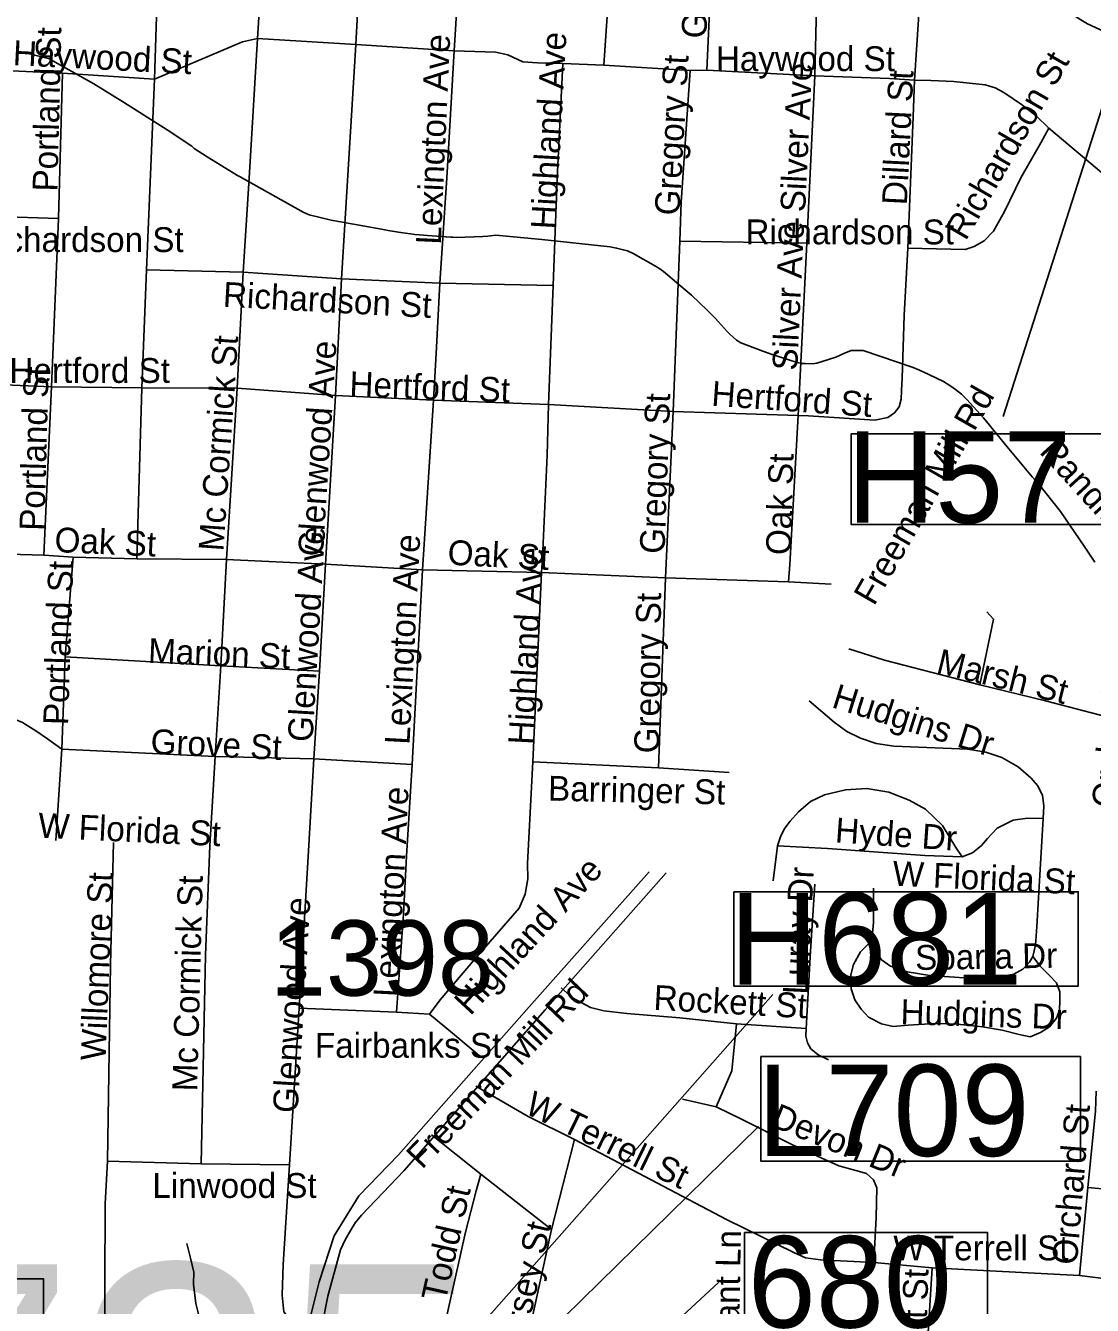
# Model space of a CAD drawing. Extents: x 1662474 to 1856135, y 779280 to 917889.
# Drawn here: x 1759145 to 1763226, y 837226 to 842122 of the extents above; entities that cross this region are included whole.
import ezdxf

# ---------------------------------------------------------------- set-up
doc = ezdxf.new("R2010")
doc.units = 0
for name, color, linetype in [('Cogo Default Point CELL', 7, 'Continuous'), ('Exist Hydrographic Misc Water Feature', 7, 'Continuous'), ('Exist Road Non-System Structure Non-Sys NCDOT Number Label', 7, 'Continuous'), ('Exist Road Non-System Structure Non-Sys Other Number Label', 7, 'Continuous'), ('Exist Road Non-System Type 51', 7, 'Continuous'), ('Exist Road Non-System Type 51 Label', 7, 'Continuous'), ('Exist Road Secondary Structure Standard Bridge Number Label', 7, 'Continuous'), ('Exist Road Secondary Type 51 Divided Attributed', 7, 'Continuous'), ('Exist Road Secondary Type 51 Label', 7, 'Continuous'), ('Exist Vertical Profile Horizontal Axis Label Major', 7, 'Continuous')]:
    doc.layers.add(name, color=color, linetype=linetype)

msp = doc.modelspace()

# ---------------------------------------------------------------- linework, layer by layer
at = {"layer": 'Exist Hydrographic Misc Water Feature'}
for points in [[(1759155.2, 842015.7), (1759237, 841995.1), (1759258.9, 841982.9), (1759406.1, 841899.7), (1759519.7, 841828.7), (1759687.1, 841723.3), (1759780.6, 841660.5), (1759790.4, 841652.4), (1759840, 841620), (1759955.7, 841549), (1759965.5, 841543), (1760206.5, 841409), (1760230.4, 841398.8), (1760314.3, 841378), (1760520, 841340.4), (1760532.1, 841338.3), (1760588.1, 841329.8), (1760618, 841325.5), (1760633.8, 841323.4), (1760651.8, 841321.3), (1760682, 841319), (1760771.8, 841312.2), (1760780, 841312.2), (1760793.9, 841312.1), (1760893.8, 841315.3), (1760913.9, 841317.2), (1760944, 841320.9), (1761120, 841303.4), (1761381.8, 841275.3), (1761405.8, 841271.1), (1761431.6, 841264.9), (1761447.6, 841260.7), (1761469.6, 841250.5), (1761555.1, 841201.8), (1761571.1, 841191.7), (1761585, 841181.6), (1761668.5, 841110.9), (1761692.3, 841090.7), (1761754, 841032.1), (1761783.7, 841001.9), (1761805.4, 840977.7), (1761829.2, 840951.5), (1761839.1, 840941.5), (1761864.9, 840919.2), (1761880.9, 840909.1), (1761948.6, 840882.5), (1761964.6, 840876.4), (1762000.5, 840864), (1762096.2, 840833.2), (1762114.3, 840829.1), (1762128.2, 840829), (1762156.3, 840828.8), (1762172.3, 840830.7), (1762216.4, 840844.3), (1762244.5, 840854.1), (1762274.6, 840867.8), (1762302.7, 840879.6), (1762312.7, 840879.6), (1762332.8, 840879.4), (1762348.8, 840879.2), (1762540.4, 840813.6), (1762564.1, 840803.5), (1762600, 840787.1), (1762656, 840760.7), (1762683.9, 840742.5), (1762701.7, 840730.3), (1762725.5, 840712.1), (1762745.2, 840691.9), (1762808.8, 840621.4), (1762860.2, 840558.9), (1762900, 840510.6), (1762995, 840395.8), (1763020.8, 840367.6), (1763103.8, 840262.8), (1763194.9, 840130.1), (1763234.5, 840069.7)], [(1759762.3, 837462.7), (1759776.5, 837407.1), (1759788.4, 837353.4), (1759788.1, 837307.2), (1759797, 837233.4), (1759810.9, 837177.8)]]:
    msp.add_lwpolyline(points, dxfattribs=at)
at = {"layer": 'Exist Road Non-System Structure Non-Sys NCDOT Number Label'}
msp.add_line((1763662.2, 843057.4), (1762884.7, 840626.6), dxfattribs=at)
for points in [[(1762302.6, 840560.4), (1763314.6, 840560.4), (1763314.6, 840214), (1762302.6, 840214)], [(1761854.8, 838808.8), (1763171.8, 838808.8), (1763171.8, 838447.6), (1761854.8, 838447.6)]]:
    msp.add_lwpolyline(points, close=True, dxfattribs=at)
msp.add_lwpolyline([(1758447.6, 834690.9), (1760369.7, 836564.9), (1762003.5, 838414.9)], dxfattribs=at)
at = {"layer": 'Exist Road Non-System Type 51'}
for p, q in [((1760819.5, 842605.2), (1760784.4, 842025.7)), ((1761779.4, 842551.1), (1761750.8, 841951.4)), ((1760408.8, 842049.9), (1760032.4, 842073.2)), ((1760408.8, 842049.9), (1760353.6, 841153.2)), ((1760784.4, 842025.7), (1760408.8, 842049.9)), ((1759286.2, 841939.6), (1758942.4, 841955.9)), ((1759286.2, 841939.6), (1759271.2, 841383.7)), ((1759637.9, 841917.2), (1759286.2, 841939.6)), ((1761357.1, 841971.4), (1761199.9, 841976.9)), ((1761687.8, 841950.6), (1761357.1, 841971.4)), ((1761750.8, 841951.4), (1761687.8, 841950.6)), ((1762164.6, 841930.4), (1761750.8, 841951.4)), ((1759637.9, 841917.2), (1759607.2, 841187.6)), ((1762164.6, 841930.4), (1762134.1, 841289.4)), ((1763268.9, 841554.2), (1763059.4, 841730.4)), ((1759271.2, 841383.7), (1758915.9, 841396.2)), ((1759271.2, 841383.7), (1759244.2, 840740.1)), ((1761647.1, 841298.1), (1761622.1, 840645.9)), ((1762134.1, 841289.4), (1761647.1, 841298.1)), ((1762134.1, 841289.4), (1762100.1, 840630.2)), ((1759607.2, 841187.6), (1759589.9, 840736.7)), ((1759977.4, 841178.4), (1759607.2, 841187.6)), ((1759977.4, 841178.4), (1759955, 840735.4)), ((1760353.6, 841153.2), (1759977.4, 841178.4)), ((1760353.6, 841153.2), (1760330.9, 840707.6)), ((1760729.5, 841136.9), (1760353.6, 841153.2)), ((1761163.6, 841128), (1760729.5, 841136.9)), ((1761163.6, 841128), (1761146, 840672.7)), ((1759244.2, 840740.1), (1758893.6, 840754.2)), ((1759244.2, 840740.1), (1759214.9, 840096.6)), ((1759589.9, 840736.7), (1759244.2, 840740.1)), ((1759589.9, 840736.7), (1759570.8, 840082.1)), ((1759955, 840735.4), (1759589.9, 840736.7)), ((1759955, 840735.4), (1759914, 840079.2)), ((1760330.9, 840707.6), (1759955, 840735.4)), ((1760330.9, 840707.6), (1760293, 840061.7)), ((1760705.6, 840689.2), (1760330.9, 840707.6)), ((1760705.6, 840689.2), (1760662.9, 840040.4)), ((1761146, 840672.7), (1760705.6, 840689.2)), ((1761622.1, 840645.9), (1761146, 840672.7)), ((1761622.1, 840645.9), (1761593.5, 840009.4)), ((1762100.1, 840630.2), (1761622.1, 840645.9)), ((1759214.9, 840096.6), (1758866, 840105.8)), ((1759327.6, 840088.4), (1759214.9, 840096.6)), ((1759327.6, 840088.4), (1759297, 839707.1)), ((1759570.8, 840082.1), (1759327.6, 840088.4)), ((1759914, 840079.2), (1759570.8, 840082.1)), ((1759914, 840079.2), (1759891.8, 839672.7)), ((1760293, 840061.7), (1759914, 840079.2)), ((1760293, 840061.7), (1760269.9, 839652.5)), ((1760662.9, 840040.4), (1760293, 840061.7)), ((1760662.9, 840040.4), (1760624, 839295.2)), ((1761118.2, 840029.6), (1760662.9, 840040.4)), ((1761118.2, 840029.6), (1761085.9, 839306.2)), ((1761593.5, 840009.4), (1761118.2, 840029.6)), ((1761593.5, 840009.4), (1761566, 839282.7)), ((1762063.9, 839993.9), (1761593.5, 840009.4)), ((1762226.9, 839985.5), (1762063.9, 839993.9)), ((1759297, 839707.1), (1759283.4, 839354.1)), ((1759891.8, 839672.7), (1759297, 839707.1)), ((1759891.8, 839672.7), (1759869.9, 839326.5)), ((1760269.9, 839652.5), (1759891.8, 839672.7)), ((1760269.9, 839652.5), (1760248.4, 839317.6)), ((1759283.4, 839354.1), (1759261.4, 839005.2)), ((1759869.9, 839326.5), (1759283.4, 839354.1)), ((1759869.9, 839326.5), (1759849.8, 838983.8)), ((1760248.4, 839317.6), (1759869.9, 839326.5)), ((1760248.4, 839317.6), (1760227.4, 838964.6)), ((1760624, 839295.2), (1760248.4, 839317.6)), ((1760624, 839295.2), (1760601.6, 838944.4)), ((1761085.9, 839306.2), (1761064.6, 838916.2)), ((1761566, 839282.7), (1761085.9, 839306.2)), ((1761835.8, 839264.6), (1761566, 839282.7)), ((1763037.4, 839089.2), (1763019.5, 838785.6)), ((1760227.4, 838964.6), (1760191.5, 838363.5)), ((1762021.4, 838983.8), (1762004.2, 838849.9)), ((1760191.5, 838363.5), (1760155.2, 837764.1)), ((1760564.4, 838347.8), (1760191.5, 838363.5)), ((1760690.4, 838340.7), (1760564.4, 838347.8)), ((1762131.4, 838285.4), (1761863.9, 838303.7)), ((1761786.4, 837985.6), (1761658.1, 838014.7)), ((1760887, 837728.1), (1760698.2, 837878.8)), ((1761244.5, 837860.4), (1761156.9, 837516.9)), ((1759816.9, 837768.2), (1759458.6, 837778)), ((1760155.2, 837764.1), (1759816.9, 837768.2)), ((1761156.9, 837516.9), (1760887, 837728.1)), ((1762612.4, 837369.6), (1762389.9, 837390.6)), ((1763176.6, 837340.2), (1762612.4, 837369.6)), ((1763327.6, 837321.2), (1763176.6, 837340.2))]:
    msp.add_line(p, q, dxfattribs=at)
for points in [[(1760450.5, 842803.9), (1760434.5, 842522.5), (1760408.8, 842049.9)], [(1760042.1, 842756.4), (1760073.6, 842721.2), (1760032.4, 842073.2)], [(1759664.1, 842694.4), (1759660.2, 842598.1), (1759637.9, 841917.2)], [(1761392.5, 842568.9), (1761370.1, 842158.2), (1761357.1, 841971.4)], [(1762189.1, 842531.9), (1762169.4, 842143.2), (1762164.6, 841930.4)], [(1762575.9, 842564.8), (1762560.1, 842146.1), (1762545.5, 841913.9)], [(1762952.6, 842549.8), (1762955.9, 842516.2), (1762965.1, 842460.4), (1762973, 842425.4), (1762987.8, 842379.9), (1762998.1, 842353.2), (1763026.8, 842296.1), (1763045.4, 842266.9), (1763067.4, 842239.4), (1763091.6, 842212.8), (1763145.8, 842168), (1763174.9, 842148.7), (1763207.1, 842129.5), (1763237.4, 842115.2), (1763425.9, 842026.5)], [(1760032.4, 842073.2), (1759975.4, 842059.8), (1759637.9, 841917.2)], [(1760032.4, 842073.2), (1760000.1, 841538.8), (1759977.4, 841178.4)], [(1760784.4, 842025.7), (1760756, 841540.1), (1760729.5, 841136.9)], [(1761199.9, 841976.9), (1761103, 841979.2), (1761047.6, 841983.4), (1760990.4, 842010.4), (1760943.1, 842020.4), (1760784.4, 842025.7)], [(1761199.9, 841976.9), (1761184.6, 841664.8), (1761179.1, 841539.1), (1761163.6, 841128)], [(1761687.8, 841950.6), (1761653.1, 841446.7), (1761647.1, 841298.1)], [(1762545.5, 841913.9), (1762449.6, 841919.6), (1762164.6, 841930.4)], [(1762545.5, 841913.9), (1762540.5, 841772.9), (1762519.5, 841270.2)], [(1763059.4, 841730.4), (1763010.9, 841777.4), (1762954.1, 841819.9), (1762923.1, 841842.2), (1762887.2, 841866.6), (1762854.4, 841884.2), (1762815, 841896), (1762696.1, 841908.6), (1762607.9, 841912), (1762545.5, 841913.9)], [(1763059.4, 841730.4), (1763028.4, 841673.2), (1762952.6, 841540.1), (1762889.6, 841410.7), (1762846.9, 841335.7), (1762811.4, 841298.9), (1762773.4, 841276.6), (1762738.9, 841265.4), (1762519.5, 841270.2)], [(1762519.5, 841270.2), (1762505.4, 841012.9), (1762497.8, 840773.2), (1762496.1, 840725.9), (1762494.4, 840693.2), (1762486.6, 840663.8), (1762469.4, 840641.2), (1762443.9, 840622.5), (1762393.2, 840612.2), (1762139.4, 840629.4), (1762100.1, 840630.2)], [(1760729.5, 841136.9), (1760715.6, 840867.2), (1760705.6, 840689.2)], [(1761146, 840672.7), (1761140.2, 840478.7), (1761122.4, 840086.1), (1761118.2, 840029.6)], [(1762100.1, 840630.2), (1762068.9, 840060.6), (1762063.9, 839993.9)], [(1762794.6, 839600.8), (1762847.6, 839851.4), (1762822.6, 839879.5)], [(1762794.6, 839600.8), (1762430.2, 839695), (1762294.4, 839737.8)], [(1763339.6, 839462.4), (1763046.2, 839538.6), (1762794.6, 839600.8)], [(1762142.6, 839538.9), (1762238.1, 839457.8), (1762286.4, 839422), (1762338.4, 839396.4), (1762399, 839375.9), (1762466.5, 839365.1), (1762749.6, 839353.5), (1762818.1, 839343.2), (1762878.9, 839322), (1762941.9, 839286.1), (1762991.4, 839242.5), (1763016.1, 839215.2), (1763035.2, 839178.5), (1763040.5, 839135.4), (1763037.4, 839089.2)], [(1759283.4, 839354.1), (1759228.5, 839393.9), (1759184.4, 839424.1), (1759134, 839456.2), (1759084.9, 839476.4), (1758986.8, 839484.8), (1758845.4, 839492.9)], [(1762727.9, 838942.5), (1762703.5, 838977.9), (1762652.9, 839062.4), (1762587.8, 839124.2), (1762524.8, 839159.4), (1762447.4, 839189.8), (1762363.1, 839203.9), (1762282, 839198.4), (1762201.1, 839179.2), (1762147.1, 839153.5), (1762101.4, 839114.2), (1762069.6, 839079.2), (1762049.4, 839051.2), (1762034.5, 839022), (1762021.4, 838983.8)], [(1763037.4, 839089.2), (1762977.8, 839090.2), (1762922.6, 839082.9), (1762862, 839051.2), (1762825, 839012.9), (1762801.4, 838985.9), (1762767.5, 838957.8), (1762727.9, 838942.5)], [(1759481, 838997.1), (1759470.5, 838529.4), (1759458.6, 837778)], [(1759849.8, 838983.8), (1759833.8, 838565.6), (1759816.9, 837768.2)], [(1762727.9, 838942.5), (1762585.4, 838946.7), (1762212.4, 838973.5), (1762021.4, 838983.8)], [(1760601.6, 838944.4), (1760591.1, 838722.4), (1760564.4, 838347.8)], [(1761064.6, 838916.2), (1761065.8, 838857.5), (1761055.8, 838798.9), (1761033.1, 838746.4), (1760862.1, 838549.9), (1760730.9, 838394.8), (1760690.4, 838340.7)], [(1762164.1, 838837.2), (1762147.9, 838581.6), (1762131.4, 838285.4)], [(1762382, 838622.6), (1762388.9, 838691.4), (1762388.9, 838821.8)], [(1763019.5, 838785.6), (1763012.9, 838675.9), (1763008.1, 838603.7), (1762997.6, 838561.2)], [(1762997.6, 838561.2), (1763025.8, 838523.9), (1763062, 838487.9), (1763088, 838459.6), (1763101.4, 838426), (1763101.4, 838392.1), (1763100.4, 838355.4), (1763089.1, 838324.9), (1763062, 838292.4), (1763027.4, 838269.9), (1762988, 838254.1), (1762946.2, 838261.9), (1762880.4, 838279), (1762805.9, 838292.4), (1762709.2, 838302.6), (1762624.8, 838304.8), (1762521.4, 838297.9), (1762463.1, 838293.2), (1762419.2, 838303.9), (1762369.6, 838329.4), (1762341.2, 838359.9), (1762316.9, 838395.5), (1762303.5, 838437.2), (1762301.4, 838490.6), (1762312.4, 838530.7), (1762339.4, 838579), (1762382, 838622.6)], [(1762997.6, 838561.2), (1762984.6, 838539.7), (1762959.9, 838512.9), (1762924.8, 838493.7), (1762869.9, 838482.7), (1762754.9, 838477.9), (1762604.5, 838487.9), (1762516.9, 838502.6), (1762453.9, 838523.9), (1762419.2, 838548.6), (1762397.4, 838578.8), (1762382, 838622.6)], [(1761863.9, 838303.7), (1761648.1, 838326), (1761444.8, 838343.1), (1761357.1, 838352.8), (1761305.4, 838365.4), (1761236.6, 838402.6), (1761194.1, 838440.7)], [(1760889.4, 838174.2), (1760778.1, 838267.8), (1760690.4, 838340.7)], [(1761863.9, 838303.7), (1761846, 838123.6), (1761786.4, 837985.6)], [(1762131.4, 838285.4), (1762130.2, 838256.2), (1762135.8, 838230.4), (1762149.4, 838208.2), (1762176.5, 838184.5), (1762216.1, 838165.4)], [(1761244.5, 837860.4), (1761068.1, 837948.6), (1760866.8, 838065.4)], [(1763240.8, 838045.2), (1763237.1, 837969.4), (1763208.1, 837677.4)], [(1762389.9, 837390.6), (1762398.5, 837561.9), (1762401.1, 837676.4), (1762388.9, 837706.6), (1762361.8, 837730.4), (1762320.6, 837741.8), (1762256.2, 837759.4), (1762078.6, 837840.7), (1761884.1, 837938.4), (1761786.4, 837985.6)], [(1762389.9, 837390.6), (1762185.6, 837400), (1762127.9, 837407.7), (1762084.1, 837428.1), (1761829, 837553.9), (1761244.5, 837860.4)], [(1759458.6, 837778), (1759449.5, 837614.4), (1759447.4, 836999.2), (1759457.6, 836501.6), (1759469.9, 836148.1)], [(1760155.2, 837764.1), (1760130.9, 837383.2), (1760127.1, 837265.4), (1760132.6, 837201.1), (1760156.6, 837171.9), (1760216.1, 837130.2)], [(1760887, 837728.1), (1760868.1, 837664.1), (1760827.4, 837506.4), (1760765.8, 837227.1), (1760711.6, 836983.8)], [(1763208.1, 837677.4), (1763195.1, 837542.9), (1763176.6, 837340.2)], [(1763674.6, 837616.9), (1763552.2, 837640.4), (1763443.1, 837655.2), (1763308.1, 837668.8), (1763208.1, 837677.4)], [(1761156.9, 837516.9), (1761084.6, 837184), (1761017.4, 836876.2)], [(1762612.4, 837369.6), (1762597.8, 837122.6), (1762587.8, 836797.4)]]:
    msp.add_lwpolyline(points, dxfattribs=at)
at = {"layer": 'Exist Road Secondary Structure Standard Bridge Number Label'}
msp.add_lwpolyline([(1761895.2, 837505.5), (1762824.2, 837505.5), (1762824.2, 837121.4), (1761895.2, 837121.4)], close=True, dxfattribs=at)
msp.add_lwpolyline([(1758000.4, 833465.7), (1761139.7, 836706.5), (1761795.4, 837313.6)], dxfattribs=at)
at = {"layer": 'Exist Road Secondary Type 51 Divided Attributed'}
for points in [[(1761530.6, 838885.3), (1761072, 838367.7), (1760571.4, 837802), (1760419.9, 837644.9), (1760326, 837492.3), (1760268.3, 837316.5), (1760229.9, 837162.7), (1760209.6, 837060.7), (1760175, 836908.6), (1760150.1, 836821.8), (1760126.1, 836765.5), (1760063.6, 836658.5), (1760021.9, 836596.4), (1759942.2, 836511.5), (1759816.3, 836413.5), (1758567.2, 835443.3), (1758376, 835261.8), (1758287.9, 835111.4), (1758258.2, 835027.4), (1758173.1, 834640.7)], [(1758253.2, 834630.6), (1758329.6, 834965), (1758410.7, 835141.9), (1758555.1, 835324.3), (1759013, 835729.9), (1759899.8, 836416.8), (1760030.8, 836538.8), (1760100.3, 836627.6), (1760167.1, 836745.8), (1760202.5, 836843.1), (1760265.6, 837080.3), (1760301.3, 837261.6), (1760350.2, 837439), (1760367, 837477), (1760382.3, 837504.1), (1760406.2, 837542), (1760429.9, 837570.8), (1760593.4, 837741.8), (1761133.2, 838357.1), (1761595.3, 838881.2)]]:
    msp.add_lwpolyline(points, dxfattribs=at)
at = {"layer": 'Exist Vertical Profile Horizontal Axis Label Major'}
msp.add_line((1758322, 834352.3), (1761948.2, 837910.2), dxfattribs=at)
for points in [[(1761957.3, 838178.1), (1763180, 838178.1), (1763180, 837777.9), (1761957.3, 837777.9)], [(1757991.2, 837327.3), (1759214, 837327.3), (1759214, 836927.1), (1757991.2, 836927.1)]]:
    msp.add_lwpolyline(points, close=True, dxfattribs=at)

# ---------------------------------------------------------------- texts
at = {"layer": 'Cogo Default Point CELL'}
msp.add_text('1398', height=288, dxfattribs=at).set_placement((1760080, 838411.1))
at = {"layer": 'Exist Road Non-System Structure Non-Sys NCDOT Number Label'}
for s, p in [('H57', (1762286.5, 840220.1)), ('H681', (1761838.7, 838453.7))]:
    msp.add_text(s, height=350, dxfattribs=at).set_placement(p)
at = {"layer": 'Exist Road Non-System Structure Non-Sys Other Number Label'}
msp.add_text('J735', height=1049.86, dxfattribs=at).set_placement((1757853.1, 836333.9))
at = {"layer": 'Exist Road Non-System Type 51 Label'}
for s, rotation, p in [('Gregory St', 86.7346, (1761748, 842071)), ('Portland St', 88.6224, (1759266.9, 841486.6)), ('Lexington Ave', 87.3935, (1760733.2, 841283)), ('Highland Ave', 86.822, (1761172.6, 841341.1)), ('Haywood St', 357.0626, (1759095, 841971.3)), ('Gregory St', 86.702, (1761645.9, 841394)), ('Richardson St', 59.9568, (1762741.1, 841295.9)), ('Silver Ave', 87.2365, (1762126.9, 841407.1)), ('Dillard St', 87.1241, (1762515.9, 841433.8)), ('Silver Ave', 87.2955, (1762096.4, 840801.2)), ('Richardson St', 356.8937, (1759898.4, 841047)), ('Mc Cormick St', 86.0298, (1759901.6, 840109.4)), ('Glenwood Ave', 86.2917, (1760281.7, 840089.2)), ('Portland St', 88.4645, (1759216.9, 840188.5)), ('Hertford St', 357.7081, (1760382.7, 840704.6)), ('Hertford St', 355.912, (1761766.6, 840668.3)), ('Gregory St', 87.9275, (1761589.1, 840100.2)), ('Freeman Mill Rd', 60.1673, (1762390.7, 839898.9)), ('Randleman Rd', 312.3702, (1763019.3, 840489.5)), ('Oak St', 88.3276, (1762071.8, 840095.7)), ('Oak St', 357.4315, (1759254.4, 840108.4)), ('Glenwood Ave', 86.5741, (1760242.5, 839379.6)), ('Lexington Ave', 87.0415, (1760613.6, 839369.9)), ('Oak St', 356.9505, (1760757.6, 840060.3)), ('Highland Ave', 86.969, (1761086.1, 839369.3)), ('Portland St', 88.1732, (1759307.6, 839444.9)), ('Gregory St', 89.2374, (1761568.2, 839337.6)), ('Marion St', 357.6094, (1759612.5, 839684.2)), ('Marsh St', 346.2243, (1762624.7, 839647.1)), ('Orchard St', 84.7975, (1763317.7, 839127.1)), ('Hudgins Dr', 342.5962, (1762224.5, 839515.2)), ('Grove St', 357.2329, (1759621.7, 839336.7)), ('Barringer St', 358.712, (1761142.9, 839157.4)), ('Lexington Ave', 87.1267, (1760570.2, 838404.4)), ('W Florida St', 357.289, (1759191.5, 839015.9)), ('Hyde Dr', 356.0252, (1762239.5, 838997.8)), ('Highland Ave', 47.3076, (1760846.2, 838331.6)), ('Luray Dr', 87.1919, (1762136.6, 838413.9)), ('W Florida St', 357.289, (1762459.6, 838832.1)), ('Willomore St', 87.7461, (1759451, 838161.5)), ('Mc Cormick St', 88.49, (1759801.3, 838044.1)), ('Glenwood Ave', 86.5741, (1760185.5, 837960.1)), ('Sparta Dr', 0.9231, (1762548.3, 838509.2)), ('Rockett St', 356.7659, (1761545.5, 838357.3)), ('Hudgins Dr', 358.2011, (1762491, 838302.2)), ('W Terrell St', 333.9833, (1761049.2, 837963.9)), ('Devon Dr', 337.8839, (1761991.2, 837912.6)), ('Orchard St', 85.3169, (1763166.5, 837379.1)), ('Todd St', 77.3556, (1760751.1, 837236.5)), ('Kersey St', 77.4567, (1761036.5, 836996.4)), ('Covnant Ln', 89.0128, (1761870.4, 836863.9)), ('Short St', 88.1967, (1762584.4, 836905.4))]:
    msp.add_text(s, height=95, rotation=rotation, dxfattribs=at).set_placement(p)
for s, p in [('Haywood St', (1761785.7, 841948)), ('Richardson St', (1758952.1, 841255.9)), ('Richardson St', (1761898.7, 841285.4)), ('Hertford St', (1759083.4, 840755.3)), ('Fairbanks St', (1760251.9, 838173.4)), ('Linwood St', (1759630.1, 837637.3)), ('W Terrell St', (1762464.2, 837398.5))]:
    msp.add_text(s, height=95, dxfattribs=at).set_placement(p)
at = {"layer": 'Exist Road Secondary Structure Standard Bridge Number Label'}
msp.add_text('680', height=350, dxfattribs=at).set_placement((1761907.7, 837141.2))
at = {"layer": 'Exist Road Secondary Type 51 Label'}
msp.add_text('Freeman Mill Rd', height=95, rotation=46.3492, dxfattribs=at).set_placement((1760661.8, 837743.9))
at = {"layer": 'Exist Vertical Profile Horizontal Axis Label Major'}
msp.add_text('L709', height=350, dxfattribs=at).set_placement((1761944.3, 837797.7))

doc.saveas('drawing.dxf')
